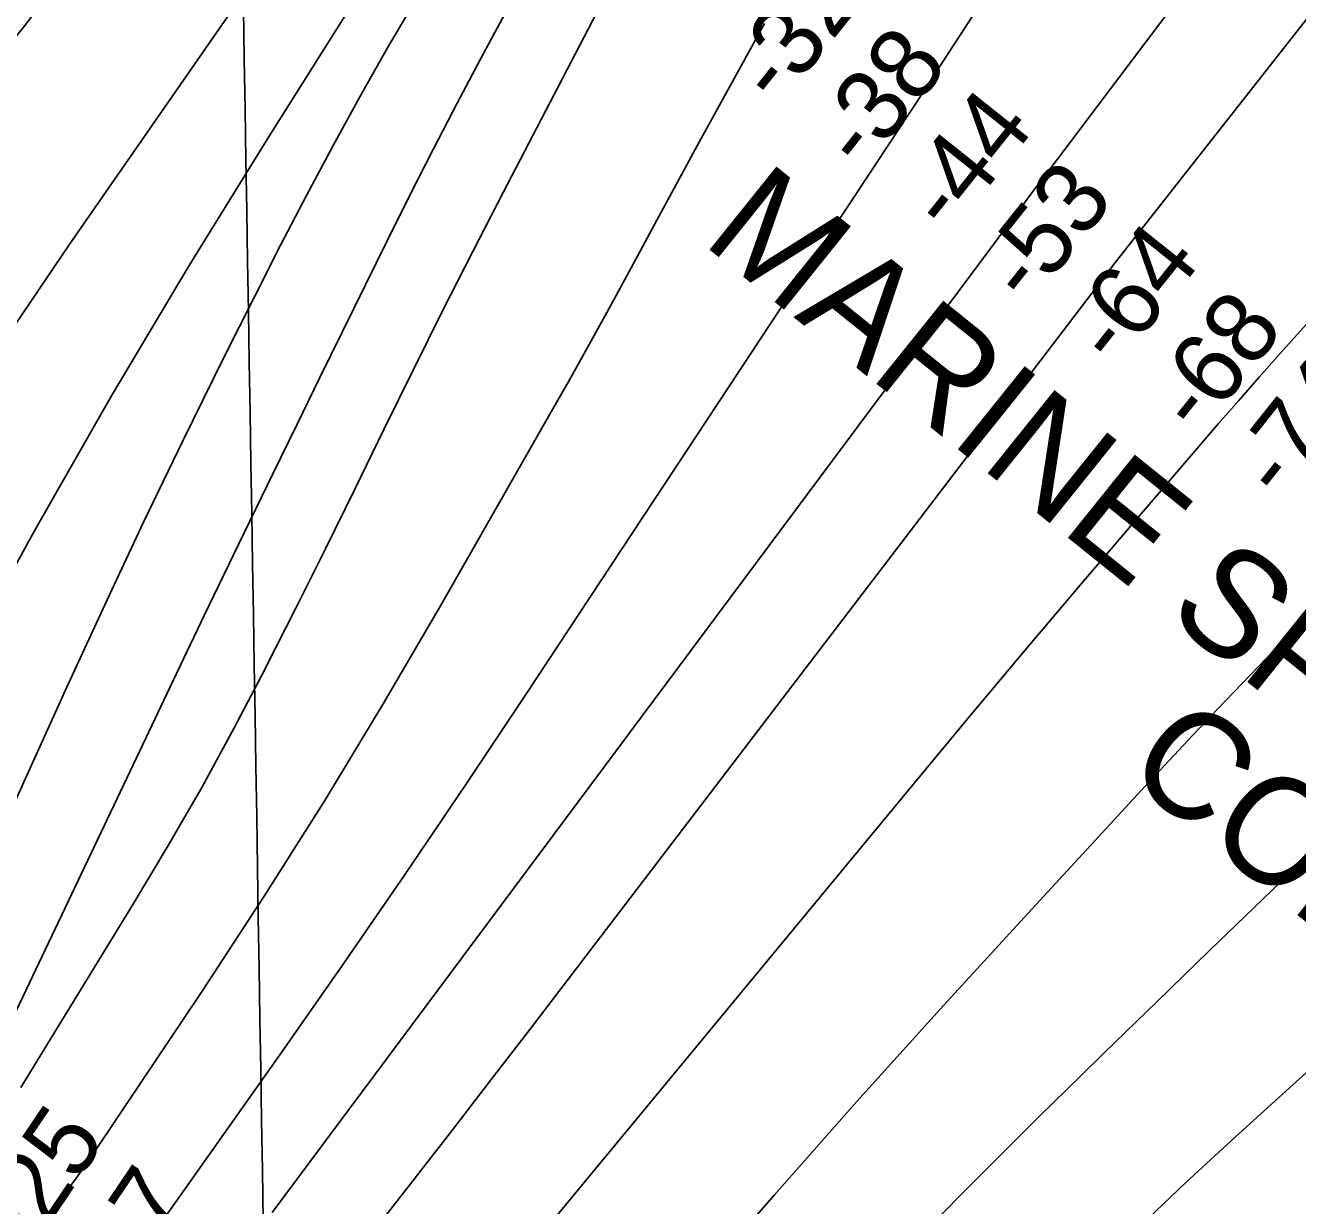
# Model space of a CAD drawing. Extents: x 3855477 to 3893699, y 299188 to 325115.
# Drawn here: x 3875262 to 3876454, y 315966 to 317072 of the extents above; entities that cross this region are included whole.
import ezdxf

# ---------------------------------------------------------------- set-up
doc = ezdxf.new("R2010")
doc.units = 0
for name, color, linetype in [('V-CHAN-NAID', 7, 'Continuous'), ('V-GRID-MAJR', 7, 'Continuous'), ('V-RIVR-EDGE', 7, 'Continuous'), ('V-RIVR-RANG', 7, 'Continuous'), ('V-TOPO-DPTH', 7, 'Continuous'), ('V-TOPO-MAJR', 7, 'Continuous'), ('V-TOPO-MINR', 7, 'Continuous'), ('V-TOPO-WATR', 7, 'Continuous')]:
    doc.layers.add(name, color=color, linetype=linetype)

msp = doc.modelspace()

# ---------------------------------------------------------------- linework, layer by layer
at = {"layer": 'V-GRID-MAJR'}
msp.add_spline([(3875665.2, 304876.4), (3875615.9, 307902.9), (3875517.1, 313962.9), (3875418.4, 320022.9), (3875369, 323056.4)], degree=3, dxfattribs=at)
at = {"layer": 'V-RIVR-EDGE'}
msp.add_spline([(3873726.8, 314232.4), (3873776, 314285.3), (3873809.2, 314326.7), (3873834.8, 314363.7), (3873869.5, 314410.6), (3873891.9, 314444.8), (3873915.2, 314483), (3873943.6, 314542.3), (3873961.6, 314584.1), (3873988.4, 314630.7), (3874001.3, 314654.6), (3874020.5, 314686), (3874045.7, 314717.8), (3874074.9, 314768), (3874087.7, 314790.3), (3874127.3, 314851.9), (3874159.7, 314915.2), (3874174.2, 314958.2), (3874195.4, 315016.4), (3874212.4, 315099.6), (3874230.7, 315240.2), (3874241.2, 315324.7), (3874252.6, 315390.8), (3874259.8, 315420.3), (3874318.3, 315534.9), (3874399.2, 315712.5), (3874428.8, 315764.2), (3874516.1, 315923.4), (3874572.2, 316028.5), (3874589, 316057.2), (3874697, 316229.1), (3874780.3, 316369.1), (3874961.1, 316637.3), (3875011.4, 316705.7), (3875185.8, 316958.8), (3875260.2, 317070.2), (3875333.8, 317153.7)], degree=3, dxfattribs=at)
at = {"layer": 'V-TOPO-DPTH'}
for points in [[(3876409.6, 318280.2), (3876168.1, 318005.7), (3876077.7, 317901), (3875988.6, 317795.2), (3875901.5, 317687.8), (3875815.7, 317579.2), (3875674.5, 317397.3), (3875660.4, 317378.8), (3875646.5, 317360.2), (3875632.9, 317341.4), (3875619.5, 317322.4), (3875303.6, 316866.9), (3875235.9, 316767.5), (3875169.1, 316667.4), (3875104, 316566.3), (3875039.9, 316464.5), (3874938.6, 316300.8), (3874926, 316280.3), (3874913.7, 316259.6), (3874901.5, 316238.8), (3874889.5, 316217.9), (3874730.1, 315936.1)], [(3875833.2, 317152.9), (3875709.4, 316915), (3875681, 316859.7), (3875652.8, 316804.3), (3875625.1, 316748.7), (3875597.8, 316692.9), (3875570.5, 316637), (3875543, 316581.3), (3875515.2, 316525.7), (3875487.1, 316470.3), (3875486.4, 316468.7), (3875457.1, 316412.9), (3875427, 316357.7), (3875395.5, 316303.1), (3875363.2, 316249), (3875257.4, 316076.6)], [(3875833.2, 317152.9), (3875709.4, 316915), (3875681, 316859.7), (3875652.8, 316804.3), (3875625.1, 316748.7), (3875597.8, 316692.9), (3875570.5, 316637), (3875543, 316581.3), (3875515.2, 316525.7), (3875487.1, 316470.3), (3875486.4, 316468.7), (3875457.1, 316412.9), (3875427, 316357.7), (3875395.5, 316303.1), (3875363.2, 316249), (3875257.4, 316076.6)], [(3875231.7, 316299.8), (3875300.4, 316451.1), (3875336.2, 316528.8), (3875372.6, 316606.2), (3875409.8, 316683.1), (3875447.6, 316759.8), (3875477.1, 316818.7), (3875500.9, 316865.6), (3875525.1, 316912.3), (3875549.9, 316958.6), (3875575.1, 317004.7), (3875601.1, 317050.5), (3875627.6, 317095.9)], [(3875231.7, 316299.8), (3875300.4, 316451.1), (3875336.2, 316528.8), (3875372.6, 316606.2), (3875409.8, 316683.1), (3875447.6, 316759.8), (3875477.1, 316818.7), (3875500.9, 316865.6), (3875525.1, 316912.3), (3875549.9, 316958.6), (3875575.1, 317004.7), (3875601.1, 317050.5), (3875627.6, 317095.9)], [(3875393.2, 315955.5), (3875500.3, 316107), (3875559, 316191), (3875617.2, 316275.4), (3875674.6, 316360.3), (3875731.5, 316445.6), (3876079.7, 316973.3), (3876088.2, 316986.3), (3876096.8, 316999.4), (3876105.3, 317012.4), (3876113.8, 317025.5), (3876153.5, 317086.6)], [(3876153.5, 317086.6), (3876113.8, 317025.5), (3876105.3, 317012.4), (3876096.8, 316999.4), (3876088.2, 316986.3), (3876079.7, 316973.3), (3875731.5, 316445.6), (3875674.6, 316360.3), (3875617.2, 316275.4), (3875559, 316191), (3875500.3, 316107), (3875393.2, 315955.5)], [(3875100, 315717.1), (3875290.6, 315965.9), (3875299.8, 315978.3), (3875308.9, 315990.7), (3875317.8, 316003.3), (3875326.5, 316016.1), (3875427.4, 316166.9), (3875485.5, 316255.7), (3875542.3, 316345.3), (3875597.2, 316436.1), (3875650.8, 316527.7), (3875752.1, 316705.2), (3875772.8, 316741.7), (3875793.3, 316778.4), (3875813.5, 316815.2), (3875833.5, 316852.1), (3875853.5, 316889), (3875873.5, 316925.9), (3875893.6, 316962.8), (3875913.8, 316999.6), (3875954.4, 317073.4)], [(3875954.4, 317073.4), (3875913.8, 316999.6), (3875893.6, 316962.8), (3875873.5, 316925.9), (3875853.5, 316889), (3875833.5, 316852.1), (3875813.5, 316815.2), (3875793.3, 316778.4), (3875772.8, 316741.7), (3875752.1, 316705.2), (3875650.8, 316527.7), (3875597.2, 316436.1), (3875542.3, 316345.3), (3875485.5, 316255.7), (3875427.4, 316166.9), (3875326.5, 316016.1), (3875317.8, 316003.3), (3875308.9, 315990.7), (3875299.8, 315978.3), (3875290.6, 315965.9), (3875100, 315717.1)]]:
    msp.add_lwpolyline(points, dxfattribs=at)
at = {"layer": 'V-TOPO-MAJR'}
for points in [[(3877157.6, 318443.2), (3876991.3, 318120.4), (3876875.7, 317800.3), (3876858.4, 317777.8), (3876732.6, 317612.5), (3876652.6, 317507.2), (3876572.7, 317401.9), (3876492.9, 317296.4), (3876413.2, 317190.9), (3876223, 316938.6), (3876213.5, 316926), (3876204, 316913.4), (3876194.6, 316900.8), (3876185.2, 316888.2), (3875493.2, 315959.3)], [(3876507.3, 316130.8), (3876449.4, 316079), (3876399.2, 316033.4), (3876349.3, 315987.4), (3876300.2, 315940.6)]]:
    msp.add_lwpolyline(points, dxfattribs=at)
at = {"layer": 'V-TOPO-MINR'}
for points in [[(3876422.6, 318205.8), (3875944.1, 317622.1), (3875903.2, 317571.4), (3875862.9, 317520.4), (3875823.3, 317468.7), (3875784.2, 317416.6), (3875747.6, 317366.9), (3875727.6, 317339.1), (3875708, 317311.1), (3875689, 317282.6), (3875670.4, 317253.9), (3875490.1, 316967.9), (3875415.4, 316846.8), (3875342.4, 316724.6), (3875272, 316600.9), (3875203.2, 316476.3)], [(3877325.7, 318068.1), (3877247.5, 317985.9), (3877168.7, 317904.2), (3877002.7, 317734.6), (3876997.1, 317728.7), (3876991.5, 317722.8), (3876986.1, 317716.7), (3876980.7, 317710.6), (3876873.1, 317586.2), (3876814.5, 317517.5), (3876756.5, 317448.2), (3876699.5, 317378.1), (3876643.2, 317307.5), (3876301.8, 316873.1), (3876292.6, 316861.5), (3876283.5, 316849.7), (3876274.4, 316838), (3876265.4, 316826.2), (3875734.4, 316130.9), (3875698.4, 316084), (3875662.3, 316037.2), (3875626.1, 315990.5), (3875589.7, 315943.9)], [(3877283.5, 317660.9), (3877243.3, 317623.5), (3877215.7, 317597.9), (3877189.4, 317573.3), (3877163.3, 317548.4), (3877137.5, 317523.3), (3877111.9, 317498), (3877078.5, 317464.5), (3877036.6, 317421.9), (3876995.2, 317378.9), (3876954.4, 317335.4), (3876914.1, 317291.4), (3876456.3, 316785.1), (3876437.1, 316763.6), (3876417.9, 316742), (3876398.9, 316720.3), (3876380, 316698.5), (3876309.3, 316616.2), (3876255.3, 316553.1), (3876201.6, 316489.7), (3876148.2, 316426), (3876095.1, 316362.1), (3875617.4, 315784.3)], [(3875770.2, 317192.5), (3875689, 317041.1), (3875666.5, 316998.7), (3875644.3, 316956.1), (3875622.5, 316913.3), (3875601, 316870.3), (3875579.8, 316827.2), (3875558.6, 316784.2), (3875537.5, 316741), (3875516.4, 316697.9), (3875493.8, 316651.5), (3875461.5, 316585.1), (3875429.4, 316518.6), (3875397.5, 316452), (3875365.8, 316385.4), (3875250.4, 316142.3)], [(3875833.2, 317152.9), (3875709.4, 316915), (3875681, 316859.7), (3875652.8, 316804.3), (3875625.1, 316748.7), (3875597.8, 316692.9), (3875570.5, 316637), (3875543, 316581.3), (3875515.2, 316525.7), (3875487.1, 316470.3), (3875486.4, 316468.7), (3875457.1, 316412.9), (3875427, 316357.7), (3875395.5, 316303.1), (3875363.2, 316249), (3875257.4, 316076.6)], [(3875887.2, 315888.3), (3875963.9, 315976), (3876041.1, 316063.3), (3876119.2, 316149.9), (3876197.8, 316235.9), (3876311.2, 316358.8), (3876333.6, 316382.9), (3876356.2, 316407), (3876378.9, 316430.9), (3876401.8, 316454.8), (3876424.7, 316478.5), (3876447.6, 316502.3), (3876470.5, 316526), (3876493.4, 316549.8), (3876517.4, 316574.6), (3876541.3, 316599.3), (3876565.1, 316624.1), (3876589, 316648.8), (3876612.9, 316673.5), (3876893, 316963), (3876963.5, 317034.8), (3877034.7, 317105.8)], [(3875627.6, 317095.9), (3875601.1, 317050.5), (3875575.1, 317004.7), (3875549.9, 316958.6), (3875525.1, 316912.3), (3875500.9, 316865.6), (3875477.1, 316818.7), (3875447.6, 316759.8), (3875409.8, 316683.1), (3875372.6, 316606.2), (3875336.2, 316528.8), (3875300.4, 316451.1), (3875231.7, 316299.8)], [(3876153.5, 317086.6), (3876113.8, 317025.5), (3876105.3, 317012.4), (3876096.8, 316999.4), (3876088.2, 316986.3), (3876079.7, 316973.3), (3875731.5, 316445.6), (3875674.6, 316360.3), (3875617.2, 316275.4), (3875559, 316191), (3875500.3, 316107), (3875393.2, 315955.5)], [(3875954.4, 317073.4), (3875913.8, 316999.6), (3875893.6, 316962.8), (3875873.5, 316925.9), (3875853.5, 316889), (3875833.5, 316852.1), (3875813.5, 316815.2), (3875793.3, 316778.4), (3875772.8, 316741.7), (3875752.1, 316705.2), (3875650.8, 316527.7), (3875597.2, 316436.1), (3875542.3, 316345.3), (3875485.5, 316255.7), (3875427.4, 316166.9), (3875326.5, 316016.1), (3875317.8, 316003.3), (3875308.9, 315990.7), (3875299.8, 315978.3), (3875290.6, 315965.9), (3875100, 315717.1)], [(3877299.2, 317047), (3877202.9, 316962.9), (3877106.8, 316878.6), (3877010.9, 316794), (3876915.2, 316709.2), (3876700.5, 316518.7), (3876697.8, 316516.3), (3876696.9, 316515.5), (3876693.4, 316512.4), (3876692.6, 316511.7), (3876690.1, 316509.5), (3876687.7, 316507.2), (3876686.9, 316506.5), (3876471.2, 316300.6), (3876421.4, 316252.9), (3876371.8, 316205.1), (3876322.3, 316157.1), (3876272.8, 316109), (3876250.8, 316087.5), (3876212.6, 316050), (3876174.6, 316012.3), (3876136.9, 315974.3), (3876099.3, 315936.1)]]:
    msp.add_lwpolyline(points, dxfattribs=at)
at = {"layer": 'V-TOPO-WATR'}
msp.add_lwpolyline([(3876409.6, 318280.2), (3876168.1, 318005.7), (3876077.7, 317901), (3875988.6, 317795.2), (3875901.5, 317687.8), (3875815.7, 317579.2), (3875674.5, 317397.3), (3875660.4, 317378.8), (3875646.5, 317360.2), (3875632.9, 317341.4), (3875619.5, 317322.4), (3875303.6, 316866.9), (3875235.9, 316767.5), (3875169.1, 316667.4), (3875104, 316566.3), (3875039.9, 316464.5), (3874938.6, 316300.8), (3874926, 316280.3), (3874913.7, 316259.6), (3874901.5, 316238.8), (3874889.5, 316217.9), (3874730.1, 315936.1)], dxfattribs=at)

# ---------------------------------------------------------------- texts
at = {"layer": 'V-CHAN-NAID'}
for s, p in [('MARINE SPILL RESPONSE', (3875894.4, 316868.3)), ('CORP (20.8) (2)', (3876288.9, 316370.6))]:
    msp.add_text(s, height=100, rotation=321.2128, dxfattribs=at).set_placement(p)
at = {"layer": 'V-RIVR-RANG'}
for s, rotation, p in [('-32', 51.4355, (3875967.9, 316994.3)), ('-38', 51.4355, (3876047.2, 316933.4)), ('-44', 51.4355, (3876128, 316874.4)), ('-53', 51.4355, (3876202.6, 316807.5)), ('-64', 51.4355, (3876284.1, 316749.3)), ('-68', 51.4355, (3876361.7, 316686.1)), ('-74', 51.4355, (3876439.9, 316623.8)), ('-25', 56.0117, (3875265.6, 315920.8)), ('-37', 56.0117, (3875347.5, 315863.4))]:
    msp.add_text(s, height=67, rotation=rotation, dxfattribs=at).set_placement(p)

doc.saveas('drawing.dxf')
